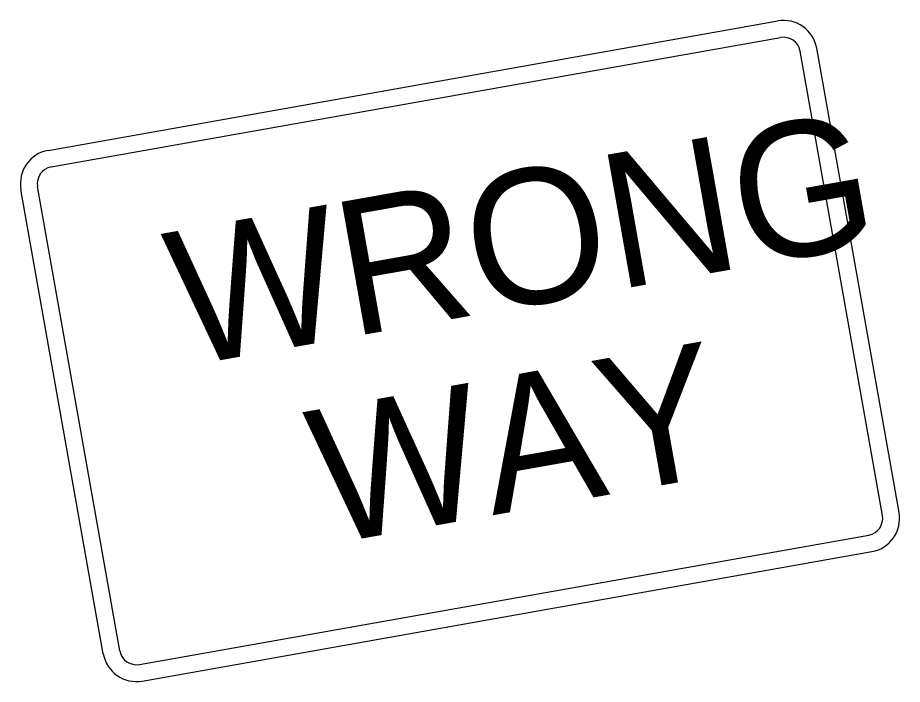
# Model space of a CAD drawing. Extents: x 1581789 to 1622364, y 1043167 to 1103486.
# Drawn here: x 1611884.02 to 1611923.42, y 1091002.42 to 1091032.1 of the extents above; entities that cross this region are included whole.
import ezdxf

# ---------------------------------------------------------------- set-up
doc = ezdxf.new("R2010")
doc.units = 0
doc.layers.add('RD_PD_ALT1_TX', color=7, linetype='Continuous')

msp = doc.modelspace()

# ---------------------------------------------------------------- linework, layer by layer
at = {"layer": 'RD_PD_ALT1_TX'}
for p, q in [((1611885.378, 1091026.193), (1611917.871, 1091031.956)), ((1611885.509, 1091025.454), (1611918.002, 1091031.218)), ((1611922.538, 1091009.934), (1611918.871, 1091030.61)), ((1611923.278, 1091010.065), (1611919.61, 1091030.741)), ((1611888.569, 1091003.908), (1611884.901, 1091024.585)), ((1611887.83, 1091003.778), (1611884.163, 1091024.454)), ((1611889.438, 1091003.301), (1611921.931, 1091009.064)), ((1611889.569, 1091002.563), (1611922.062, 1091008.326))]:
    msp.add_line(p, q, dxfattribs=at)
for centre, major_axis, start_param, end_param in [((1611918.133, 1091030.479), (1.477, 0.262), 0, 1.570796), ((1611918.133, 1091030.479), (0.738, 0.131), 0, 1.570796), ((1611885.639, 1091024.716), (-1.477, -0.262), 4.712389, 6.283185), ((1611885.639, 1091024.716), (-0.738, -0.131), 4.712389, 6.283185), ((1611921.8, 1091009.803), (0.738, 0.131), 4.712389, 6.283185), ((1611921.8, 1091009.803), (1.477, 0.262), 4.712389, 6.283185), ((1611889.306, 1091004.04), (-1.477, -0.262), 0, 1.570796), ((1611889.306, 1091004.04), (-0.738, -0.131), 0, 1.570796)]:
    msp.add_ellipse(centre, major_axis=major_axis, ratio=0.999906, start_param=start_param, end_param=end_param, dxfattribs=at)

# ---------------------------------------------------------------- texts
for s, p in [('WRONG', (1611891.398, 1091016.558)), ('WAY', (1611897.71, 1091008.618))]:
    msp.add_text(s, height=5.999, rotation=10.058, dxfattribs=at).set_placement(p)

doc.saveas('drawing.dxf')
